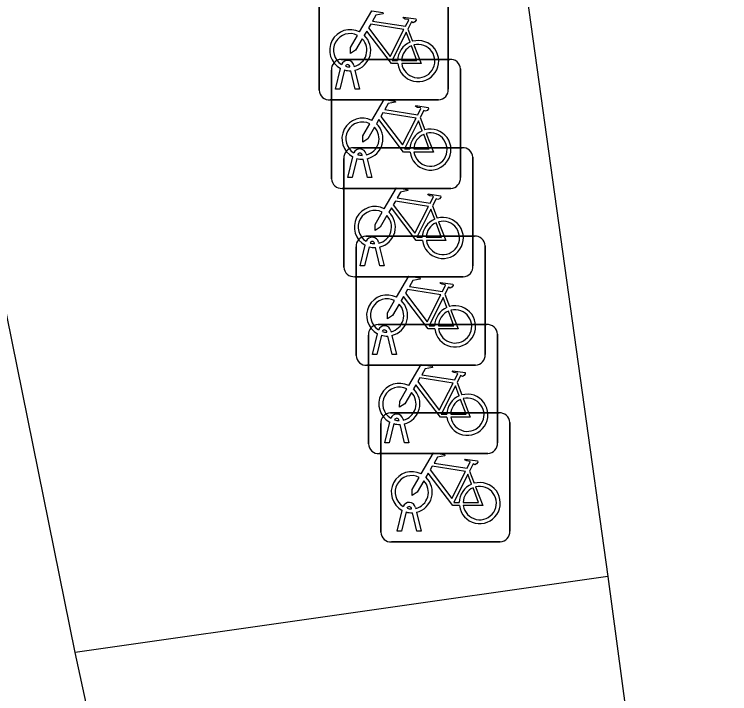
# Model space of a CAD drawing. Extents: x 160557 to 161245, y 385330 to 386505.
# Drawn here: x 161049.28 to 161054.82, y 386433.97 to 386439.23 of the extents above; entities that cross this region are included whole.
import ezdxf

# ---------------------------------------------------------------- set-up
doc = ezdxf.new("R2010")
doc.units = 0
for name, color, linetype in [('IMGEO_Fietsenrek', 7, 'Continuous'), ('IMGEO_Fietspad_gesloten', 7, 'Continuous'), ('IMGEO_Rijbaan_regionaal_gesloten', 7, 'Continuous'), ('IMGEO_Voetpad_open', 7, 'Continuous')]:
    doc.layers.add(name, color=color, linetype=linetype)

msp = doc.modelspace()

# ---------------------------------------------------------------- linework, layer by layer
at = {"layer": 'IMGEO_Fietsenrek'}
for p, q in [((161051.6405, 386438.6369), (161051.6405, 386439.4778)), ((161051.6405, 386439.4778), (161051.6405, 386438.6369)), ((161052.6395, 386439.4871), (161052.6395, 386438.6462)), ((161052.6395, 386438.6462), (161052.6395, 386439.4871)), ((161052.3272, 386439.1112), (161052.3635, 386439.016)), ((161051.8099, 386438.8765), (161052.6508, 386438.8765)), ((161052.6508, 386438.8765), (161051.8099, 386438.8765)), ((161051.7675, 386438.6463), (161051.8058, 386438.8063)), ((161051.8779, 386438.8179), (161051.8769, 386438.8222)), ((161051.9086, 386438.8294), (161051.9104, 386438.8215)), ((161052.7345, 386438.8021), (161052.7345, 386437.9612)), ((161052.7345, 386437.9612), (161052.7345, 386438.8021)), ((161051.7355, 386437.9519), (161051.7355, 386438.7928)), ((161051.7355, 386438.7928), (161051.7355, 386437.9519)), ((161051.8362, 386438.7941), (161051.8009, 386438.6463)), ((161051.919, 386438.6463), (161051.8851, 386438.788)), ((161051.9174, 386438.7923), (161051.9524, 386438.6463)), ((161051.8009, 386438.6463), (161051.7675, 386438.6463)), ((161051.9524, 386438.6463), (161051.919, 386438.6463)), ((161052.5651, 386438.5625), (161051.7242, 386438.5625)), ((161051.7242, 386438.5625), (161052.5651, 386438.5625)), ((161052.4222, 386438.4262), (161052.4585, 386438.331)), ((161051.9059, 386438.1925), (161052.7468, 386438.1925)), ((161052.7468, 386438.1925), (161051.9059, 386438.1925)), ((161051.9729, 386438.1329), (161051.9719, 386438.1372)), ((161052.0036, 386438.1444), (161052.0054, 386438.1365)), ((161051.8315, 386437.2679), (161051.8315, 386438.1088)), ((161051.8315, 386438.1088), (161051.8315, 386437.2679)), ((161051.8625, 386437.9613), (161051.9008, 386438.1213)), ((161051.9312, 386438.1091), (161051.8959, 386437.9613)), ((161052.014, 386437.9613), (161051.9801, 386438.103)), ((161052.0124, 386438.1073), (161052.0474, 386437.9613)), ((161052.8305, 386438.1181), (161052.8305, 386437.2772)), ((161052.8305, 386437.2772), (161052.8305, 386438.1181)), ((161051.8959, 386437.9613), (161051.8625, 386437.9613)), ((161052.0474, 386437.9613), (161052.014, 386437.9613)), ((161052.6601, 386437.8775), (161051.8192, 386437.8775)), ((161051.8192, 386437.8775), (161052.6601, 386437.8775)), ((161052.5182, 386437.7422), (161052.5545, 386437.647)), ((161052.0009, 386437.5075), (161052.8418, 386437.5075)), ((161052.8418, 386437.5075), (161052.0009, 386437.5075)), ((161051.9265, 386436.5829), (161051.9265, 386437.4238)), ((161051.9265, 386437.4238), (161051.9265, 386436.5829)), ((161051.9585, 386437.2773), (161051.9968, 386437.4373)), ((161052.0272, 386437.4251), (161051.9919, 386437.2773)), ((161052.0689, 386437.4489), (161052.0679, 386437.4532)), ((161052.11, 386437.2773), (161052.0761, 386437.419)), ((161052.0996, 386437.4604), (161052.1014, 386437.4525)), ((161052.1084, 386437.4233), (161052.1434, 386437.2773)), ((161052.9255, 386437.4331), (161052.9255, 386436.5922)), ((161052.9255, 386436.5922), (161052.9255, 386437.4331)), ((161051.9919, 386437.2773), (161051.9585, 386437.2773)), ((161052.1434, 386437.2773), (161052.11, 386437.2773)), ((161052.7561, 386437.1935), (161051.9152, 386437.1935)), ((161051.9152, 386437.1935), (161052.7561, 386437.1935)), ((161052.6132, 386437.0572), (161052.6495, 386436.962)), ((161052.0959, 386436.8235), (161052.9368, 386436.8235)), ((161052.9368, 386436.8235), (161052.0959, 386436.8235)), ((161052.0535, 386436.5923), (161052.0918, 386436.7523)), ((161052.1639, 386436.7639), (161052.1629, 386436.7682)), ((161052.1946, 386436.7754), (161052.1964, 386436.7675)), ((161053.0205, 386436.7491), (161053.0205, 386435.9082)), ((161053.0205, 386435.9082), (161053.0205, 386436.7491)), ((161052.0215, 386435.8989), (161052.0215, 386436.7398)), ((161052.0215, 386436.7398), (161052.0215, 386435.8989)), ((161052.1222, 386436.7401), (161052.0869, 386436.5923)), ((161052.205, 386436.5923), (161052.1711, 386436.734)), ((161052.2034, 386436.7383), (161052.2384, 386436.5923)), ((161052.0869, 386436.5923), (161052.0535, 386436.5923)), ((161052.2384, 386436.5923), (161052.205, 386436.5923)), ((161052.8511, 386436.5085), (161052.0102, 386436.5085)), ((161052.0102, 386436.5085), (161052.8511, 386436.5085)), ((161052.7082, 386436.3732), (161052.7445, 386436.278)), ((161052.1919, 386436.1395), (161053.0328, 386436.1395)), ((161053.0328, 386436.1395), (161052.1919, 386436.1395)), ((161052.2589, 386436.0799), (161052.2579, 386436.0842)), ((161052.2896, 386436.0914), (161052.2914, 386436.0835)), ((161052.1175, 386435.2149), (161052.1175, 386436.0558)), ((161052.1175, 386436.0558), (161052.1175, 386435.2149)), ((161052.1485, 386435.9083), (161052.1868, 386436.0683)), ((161052.2172, 386436.0561), (161052.1819, 386435.9083)), ((161052.3, 386435.9083), (161052.2661, 386436.05)), ((161052.2984, 386436.0543), (161052.3334, 386435.9083)), ((161053.1165, 386436.0651), (161053.1165, 386435.2242)), ((161053.1165, 386435.2242), (161053.1165, 386436.0651)), ((161052.1819, 386435.9083), (161052.1485, 386435.9083)), ((161052.3334, 386435.9083), (161052.3, 386435.9083)), ((161052.9461, 386435.8245), (161052.1052, 386435.8245)), ((161052.1052, 386435.8245), (161052.9461, 386435.8245)), ((161052.8042, 386435.6892), (161052.8405, 386435.594)), ((161052.2445, 386435.2243), (161052.2828, 386435.3843)), ((161052.3132, 386435.3721), (161052.2779, 386435.2243)), ((161052.3549, 386435.3959), (161052.3539, 386435.4002)), ((161052.396, 386435.2243), (161052.3621, 386435.366)), ((161052.3856, 386435.4074), (161052.3874, 386435.3995)), ((161052.3944, 386435.3703), (161052.4294, 386435.2243)), ((161052.2779, 386435.2243), (161052.2445, 386435.2243)), ((161052.4294, 386435.2243), (161052.396, 386435.2243)), ((161053.0421, 386435.1405), (161052.2012, 386435.1405)), ((161052.2012, 386435.1405), (161053.0421, 386435.1405))]:
    msp.add_line(p, q, dxfattribs=at)
for points in [[(161051.9531, 386439.0882), (161052.0478, 386439.2517), (161052.134, 386439.2379), (161052.1357, 386439.2292), (161052.0796, 386439.2183), (161052.0534, 386439.173), (161052.3086, 386439.1322)], [(161052.3086, 386439.1322), (161052.3336, 386439.181), (161052.3285, 386439.185), (161052.3053, 386439.1887), (161052.2926, 386439.1962), (161052.2916, 386439.1993), (161052.2938, 386439.2039), (161052.3886, 386439.1888), (161052.3909, 386439.1785), (161052.3815, 386439.1661), (161052.3691, 386439.1597), (161052.3546, 386439.1659), (161052.3272, 386439.1112)], [(161052.2957, 386439.107), (161052.0389, 386439.148), (161052.0222, 386439.1192), (161052.1892, 386438.8989), (161052.2957, 386439.107)], [(161052.2488, 386438.8435), (161052.1991, 386438.8436), (161052.0084, 386439.0953), (161051.9894, 386439.0625)], [(161052.3437, 386439.009), (161052.3144, 386439.0858), (161052.205, 386438.8677), (161052.2477, 386438.8676)], [(161051.9738, 386439.0357), (161051.9222, 386438.9465), (161051.8823, 386438.9205), (161051.8835, 386438.968), (161051.938, 386439.0622)], [(161052.2777, 386438.8675), (161052.3976, 386438.8673), (161052.3544, 386438.9809)], [(161052.3742, 386438.9878), (161052.4292, 386438.8432), (161052.2791, 386438.8435)], [(161052.0481, 386438.4032), (161052.1428, 386438.5667), (161052.229, 386438.5529), (161052.2307, 386438.5442), (161052.1746, 386438.5333), (161052.1484, 386438.488), (161052.4036, 386438.4472)], [(161052.4036, 386438.4472), (161052.4286, 386438.496), (161052.4235, 386438.5), (161052.4003, 386438.5037), (161052.3876, 386438.5112), (161052.3866, 386438.5143), (161052.3888, 386438.5189), (161052.4836, 386438.5038), (161052.4859, 386438.4935), (161052.4765, 386438.4811), (161052.4641, 386438.4747), (161052.4496, 386438.4809), (161052.4222, 386438.4262)], [(161052.3438, 386438.1585), (161052.2941, 386438.1586), (161052.1034, 386438.4103), (161052.0844, 386438.3775)], [(161052.3907, 386438.422), (161052.1339, 386438.463), (161052.1172, 386438.4342), (161052.2842, 386438.2139), (161052.3907, 386438.422)], [(161052.0688, 386438.3507), (161052.0172, 386438.2615), (161051.9773, 386438.2355), (161051.9785, 386438.283), (161052.033, 386438.3772)], [(161052.4387, 386438.324), (161052.4094, 386438.4008), (161052.3, 386438.1827), (161052.3427, 386438.1826)], [(161052.4692, 386438.3028), (161052.5242, 386438.1582), (161052.3741, 386438.1585)], [(161052.3727, 386438.1825), (161052.4926, 386438.1823), (161052.4494, 386438.2959)], [(161052.1441, 386437.7192), (161052.2388, 386437.8827), (161052.325, 386437.8689), (161052.3267, 386437.8602), (161052.2706, 386437.8493), (161052.2444, 386437.804), (161052.4996, 386437.7632)], [(161052.4996, 386437.7632), (161052.5246, 386437.812), (161052.5195, 386437.816), (161052.4963, 386437.8197), (161052.4836, 386437.8272), (161052.4826, 386437.8303), (161052.4848, 386437.8349), (161052.5796, 386437.8198), (161052.5819, 386437.8095), (161052.5725, 386437.7971), (161052.5601, 386437.7907), (161052.5456, 386437.7969), (161052.5182, 386437.7422)], [(161052.4867, 386437.738), (161052.2299, 386437.779), (161052.2132, 386437.7502), (161052.3802, 386437.5299), (161052.4867, 386437.738)], [(161052.1648, 386437.6667), (161052.1132, 386437.5775), (161052.0733, 386437.5515), (161052.0745, 386437.599), (161052.129, 386437.6932)], [(161052.4398, 386437.4745), (161052.3901, 386437.4746), (161052.1994, 386437.7263), (161052.1804, 386437.6935)], [(161052.5347, 386437.64), (161052.5054, 386437.7168), (161052.396, 386437.4987), (161052.4387, 386437.4986)], [(161052.4687, 386437.4985), (161052.5886, 386437.4983), (161052.5454, 386437.6119)], [(161052.5652, 386437.6188), (161052.6202, 386437.4742), (161052.4701, 386437.4745)], [(161052.2391, 386437.0342), (161052.3338, 386437.1977), (161052.42, 386437.1839), (161052.4217, 386437.1752), (161052.3656, 386437.1643), (161052.3394, 386437.119), (161052.5946, 386437.0782)], [(161052.5946, 386437.0782), (161052.6196, 386437.127), (161052.6145, 386437.131), (161052.5913, 386437.1347), (161052.5786, 386437.1422), (161052.5776, 386437.1453), (161052.5798, 386437.1499), (161052.6746, 386437.1348), (161052.6769, 386437.1245), (161052.6675, 386437.1121), (161052.6551, 386437.1057), (161052.6406, 386437.1119), (161052.6132, 386437.0572)], [(161052.5817, 386437.053), (161052.3249, 386437.094), (161052.3082, 386437.0652), (161052.4752, 386436.8449), (161052.5817, 386437.053)], [(161052.5348, 386436.7895), (161052.4851, 386436.7896), (161052.2944, 386437.0413), (161052.2754, 386437.0085)], [(161052.6297, 386436.955), (161052.6004, 386437.0318), (161052.491, 386436.8137), (161052.5337, 386436.8136)], [(161052.2598, 386436.9817), (161052.2082, 386436.8925), (161052.1683, 386436.8665), (161052.1695, 386436.914), (161052.224, 386437.0082)], [(161052.5637, 386436.8135), (161052.6836, 386436.8133), (161052.6404, 386436.9269)], [(161052.6602, 386436.9338), (161052.7152, 386436.7892), (161052.5651, 386436.7895)], [(161052.3341, 386436.3502), (161052.4288, 386436.5137), (161052.515, 386436.4999), (161052.5167, 386436.4912), (161052.4606, 386436.4803), (161052.4344, 386436.435), (161052.6896, 386436.3942)], [(161052.6896, 386436.3942), (161052.7146, 386436.443), (161052.7095, 386436.447), (161052.6863, 386436.4507), (161052.6736, 386436.4582), (161052.6726, 386436.4613), (161052.6748, 386436.4659), (161052.7696, 386436.4508), (161052.7719, 386436.4405), (161052.7625, 386436.4281), (161052.7501, 386436.4217), (161052.7356, 386436.4279), (161052.7082, 386436.3732)], [(161052.6767, 386436.369), (161052.4199, 386436.41), (161052.4032, 386436.3812), (161052.5702, 386436.1609), (161052.6767, 386436.369)], [(161052.3548, 386436.2977), (161052.3032, 386436.2085), (161052.2633, 386436.1825), (161052.2645, 386436.23), (161052.319, 386436.3242)], [(161052.6298, 386436.1055), (161052.5801, 386436.1056), (161052.3894, 386436.3573), (161052.3704, 386436.3245)], [(161052.7247, 386436.271), (161052.6954, 386436.3478), (161052.586, 386436.1297), (161052.6287, 386436.1296)], [(161052.7552, 386436.2498), (161052.8102, 386436.1052), (161052.6601, 386436.1055)], [(161052.6587, 386436.1295), (161052.7786, 386436.1293), (161052.7354, 386436.2429)], [(161052.4301, 386435.6662), (161052.5248, 386435.8297), (161052.611, 386435.8159), (161052.6127, 386435.8072), (161052.5566, 386435.7963), (161052.5304, 386435.751), (161052.7856, 386435.7102)], [(161052.7856, 386435.7102), (161052.8106, 386435.759), (161052.8055, 386435.763), (161052.7823, 386435.7667), (161052.7696, 386435.7742), (161052.7686, 386435.7773), (161052.7708, 386435.7819), (161052.8656, 386435.7668), (161052.8679, 386435.7565), (161052.8585, 386435.7441), (161052.8461, 386435.7377), (161052.8316, 386435.7439), (161052.8042, 386435.6892)], [(161052.7727, 386435.685), (161052.5159, 386435.726), (161052.4992, 386435.6972), (161052.6662, 386435.4769), (161052.7727, 386435.685)], [(161052.4508, 386435.6137), (161052.3992, 386435.5245), (161052.3593, 386435.4985), (161052.3605, 386435.546), (161052.415, 386435.6402)], [(161052.7258, 386435.4215), (161052.6761, 386435.4216), (161052.4854, 386435.6733), (161052.4664, 386435.6405)], [(161052.8207, 386435.587), (161052.7914, 386435.6638), (161052.682, 386435.4457), (161052.7247, 386435.4456)], [(161052.7547, 386435.4455), (161052.8746, 386435.4453), (161052.8314, 386435.5589)], [(161052.8512, 386435.5658), (161052.9062, 386435.4212), (161052.7561, 386435.4215)]]:
    msp.add_lwpolyline(points, dxfattribs=at)
for centre, radius, start, end in [((161051.8801, 386438.9469), 0.159, 62.6766, 242.1369), ((161051.8801, 386438.9469), 0.129, 63.3192, 238.903), ((161051.8801, 386438.9469), 0.129, 283.6043, 43.4302), ((161051.8801, 386438.9469), 0.159, 283.5766, 46.6042), ((161052.4067, 386438.8629), 0.159, 187.0065, 105.7708), ((161052.4067, 386438.8629), 0.159, 113.3408, 178.3217), ((161052.4067, 386438.8629), 0.129, 113.923, 177.9556), ((161052.4067, 386438.8629), 0.129, 188.6715, 104.5883), ((161051.8132, 386438.7986), 0.0779, 92.4484, 184.2845), ((161051.8132, 386438.7986), 0.0779, 92.4484, 184.2845), ((161051.8599, 386438.8183), 0.0499, 12.8025, 158.6934), ((161052.6566, 386438.7988), 0.0779, 2.4484, 94.2845), ((161052.6566, 386438.7988), 0.0779, 2.4484, 94.2845), ((161051.8599, 386438.8183), 0.0174, 12.8025, 163.4502), ((161051.8801, 386438.9469), 0.129, 253.415, 269.0204), ((161051.8801, 386438.9469), 0.159, 253.9967, 271.7867), ((161051.7184, 386438.6402), 0.0779, 182.4484, 274.2845), ((161051.7184, 386438.6402), 0.0779, 182.4484, 274.2845), ((161052.5618, 386438.6404), 0.0779, 272.4484, 4.2845), ((161052.5618, 386438.6404), 0.0779, 272.4484, 4.2845), ((161051.9751, 386438.2619), 0.159, 62.6766, 242.1369), ((161051.9751, 386438.2619), 0.129, 63.3192, 238.903), ((161051.9751, 386438.2619), 0.159, 283.5766, 46.6042), ((161051.9751, 386438.2619), 0.129, 283.6043, 43.4302), ((161052.5017, 386438.1779), 0.159, 113.3408, 178.3217), ((161052.5017, 386438.1779), 0.159, 187.0065, 105.7708), ((161052.5017, 386438.1779), 0.129, 188.6715, 104.5883), ((161052.5017, 386438.1779), 0.129, 113.923, 177.9556), ((161051.9092, 386438.1146), 0.0779, 92.4484, 184.2845), ((161051.9092, 386438.1146), 0.0779, 92.4484, 184.2845), ((161052.7526, 386438.1148), 0.0779, 2.4484, 94.2845), ((161052.7526, 386438.1148), 0.0779, 2.4484, 94.2845), ((161051.9549, 386438.1333), 0.0499, 12.8025, 158.6934), ((161051.9549, 386438.1333), 0.0174, 12.8025, 163.4502), ((161051.9751, 386438.2619), 0.129, 253.415, 269.0204), ((161051.9751, 386438.2619), 0.159, 253.9967, 271.7867), ((161051.8134, 386437.9552), 0.0779, 182.4484, 274.2845), ((161051.8134, 386437.9552), 0.0779, 182.4484, 274.2845), ((161052.6568, 386437.9554), 0.0779, 272.4484, 4.2845), ((161052.6568, 386437.9554), 0.0779, 272.4484, 4.2845), ((161052.0711, 386437.5779), 0.159, 62.6766, 242.1369), ((161052.0711, 386437.5779), 0.129, 63.3192, 238.903), ((161052.0711, 386437.5779), 0.159, 283.5766, 46.6042), ((161052.0711, 386437.5779), 0.129, 283.6043, 43.4302), ((161052.5977, 386437.4939), 0.159, 113.3408, 178.3217), ((161052.5977, 386437.4939), 0.159, 187.0065, 105.7708), ((161052.5977, 386437.4939), 0.129, 113.923, 177.9556), ((161052.5977, 386437.4939), 0.129, 188.6715, 104.5883), ((161052.0042, 386437.4296), 0.0779, 92.4484, 184.2845), ((161052.0042, 386437.4296), 0.0779, 92.4484, 184.2845), ((161052.0509, 386437.4493), 0.0499, 12.8025, 158.6934), ((161052.8476, 386437.4298), 0.0779, 2.4484, 94.2845), ((161052.8476, 386437.4298), 0.0779, 2.4484, 94.2845), ((161052.0711, 386437.5779), 0.159, 253.9967, 271.7867), ((161052.0509, 386437.4493), 0.0174, 12.8025, 163.4502), ((161052.0711, 386437.5779), 0.129, 253.415, 269.0204), ((161051.9094, 386437.2712), 0.0779, 182.4484, 274.2845), ((161051.9094, 386437.2712), 0.0779, 182.4484, 274.2845), ((161052.7528, 386437.2714), 0.0779, 272.4484, 4.2845), ((161052.7528, 386437.2714), 0.0779, 272.4484, 4.2845), ((161052.1661, 386436.8929), 0.159, 62.6766, 242.1369), ((161052.1661, 386436.8929), 0.129, 63.3192, 238.903), ((161052.1661, 386436.8929), 0.129, 283.6043, 43.4302), ((161052.1661, 386436.8929), 0.159, 283.5766, 46.6042), ((161052.6927, 386436.8089), 0.159, 113.3408, 178.3217), ((161052.6927, 386436.8089), 0.159, 187.0065, 105.7708), ((161052.6927, 386436.8089), 0.129, 113.923, 177.9556), ((161052.6927, 386436.8089), 0.129, 188.6715, 104.5883), ((161052.0992, 386436.7456), 0.0779, 92.4484, 184.2845), ((161052.0992, 386436.7456), 0.0779, 92.4484, 184.2845), ((161052.1459, 386436.7643), 0.0499, 12.8025, 158.6934), ((161052.9426, 386436.7458), 0.0779, 2.4484, 94.2845), ((161052.9426, 386436.7458), 0.0779, 2.4484, 94.2845), ((161052.1459, 386436.7643), 0.0174, 12.8025, 163.4502), ((161052.1661, 386436.8929), 0.129, 253.415, 269.0204), ((161052.1661, 386436.8929), 0.159, 253.9967, 271.7867), ((161052.0044, 386436.5862), 0.0779, 182.4484, 274.2845), ((161052.0044, 386436.5862), 0.0779, 182.4484, 274.2845), ((161052.8478, 386436.5864), 0.0779, 272.4484, 4.2845), ((161052.8478, 386436.5864), 0.0779, 272.4484, 4.2845), ((161052.2611, 386436.2089), 0.159, 62.6766, 242.1369), ((161052.2611, 386436.2089), 0.129, 63.3192, 238.903), ((161052.2611, 386436.2089), 0.159, 283.5766, 46.6042), ((161052.2611, 386436.2089), 0.129, 283.6043, 43.4302), ((161052.7877, 386436.1249), 0.159, 113.3408, 178.3217), ((161052.7877, 386436.1249), 0.159, 187.0065, 105.7708), ((161052.7877, 386436.1249), 0.129, 188.6715, 104.5883), ((161052.7877, 386436.1249), 0.129, 113.923, 177.9556), ((161052.1952, 386436.0616), 0.0779, 92.4484, 184.2845), ((161052.1952, 386436.0616), 0.0779, 92.4484, 184.2845), ((161053.0386, 386436.0618), 0.0779, 2.4484, 94.2845), ((161053.0386, 386436.0618), 0.0779, 2.4484, 94.2845), ((161052.2409, 386436.0803), 0.0499, 12.8025, 158.6934), ((161052.2409, 386436.0803), 0.0174, 12.8025, 163.4502), ((161052.2611, 386436.2089), 0.129, 253.415, 269.0204), ((161052.2611, 386436.2089), 0.159, 253.9967, 271.7867), ((161052.0994, 386435.9022), 0.0779, 182.4484, 274.2845), ((161052.0994, 386435.9022), 0.0779, 182.4484, 274.2845), ((161052.9428, 386435.9024), 0.0779, 272.4484, 4.2845), ((161052.9428, 386435.9024), 0.0779, 272.4484, 4.2845), ((161052.3571, 386435.5249), 0.159, 62.6766, 242.1369), ((161052.3571, 386435.5249), 0.129, 63.3192, 238.903), ((161052.3571, 386435.5249), 0.159, 283.5766, 46.6042), ((161052.3571, 386435.5249), 0.129, 283.6043, 43.4302), ((161052.8837, 386435.4409), 0.159, 113.3408, 178.3217), ((161052.8837, 386435.4409), 0.159, 187.0065, 105.7708), ((161052.8837, 386435.4409), 0.129, 113.923, 177.9556), ((161052.8837, 386435.4409), 0.129, 188.6715, 104.5883), ((161052.3369, 386435.3963), 0.0499, 12.8025, 158.6934), ((161052.3571, 386435.5249), 0.159, 253.9967, 271.7867), ((161052.3369, 386435.3963), 0.0174, 12.8025, 163.4502), ((161052.3571, 386435.5249), 0.129, 253.415, 269.0204), ((161052.1954, 386435.2182), 0.0779, 182.4484, 274.2845), ((161052.1954, 386435.2182), 0.0779, 182.4484, 274.2845), ((161053.0388, 386435.2184), 0.0779, 272.4484, 4.2845), ((161053.0388, 386435.2184), 0.0779, 272.4484, 4.2845)]:
    msp.add_arc(centre, radius, start, end, dxfattribs=at)
at = {"layer": 'IMGEO_Fietspad_gesloten'}
for points in [[(161049.75, 386434.285), (161048.201, 386441.919), (161047.433, 386445.026)], [(161081.617, 386325.565), (161080.28, 386328.88), (161071.84, 386349.526), (161064.471, 386367.794), (161063.677, 386370.037), (161058.979, 386384.275), (161058.17, 386387.166), (161056.829, 386393.358), (161055.379, 386401.089), (161053.657, 386411.675), (161051.251, 386427.35), (161049.75, 386434.285)]]:
    msp.add_lwpolyline(points, dxfattribs=at)
at = {"layer": 'IMGEO_Rijbaan_regionaal_gesloten'}
for points in [[(161051.415, 386451.317), (161052.183, 386446.396), (161052.683, 386443.422), (161053.876, 386434.872)], [(161053.876, 386434.872), (161057.798, 386405.716), (161059.283, 386396.862), (161059.871, 386393.895), (161061.185, 386388.043), (161061.703, 386386.088), (161063.723, 386379.378), (161065, 386375.601), (161067.759, 386368.181), (161070.009, 386362.558), (161078.097, 386342.869), (161083.522, 386329.629), (161085.85, 386323.924), (161087.036, 386320.88), (161089.854, 386312.082), (161090.322, 386310.439), (161092.359, 386303.947), (161092.855, 386302.039), (161094.461, 386294.924)]]:
    msp.add_lwpolyline(points, dxfattribs=at)
at = {"layer": 'IMGEO_Voetpad_open'}
msp.add_lwpolyline([(161053.876, 386434.872), (161049.75, 386434.285)], dxfattribs=at)

doc.saveas('drawing.dxf')
